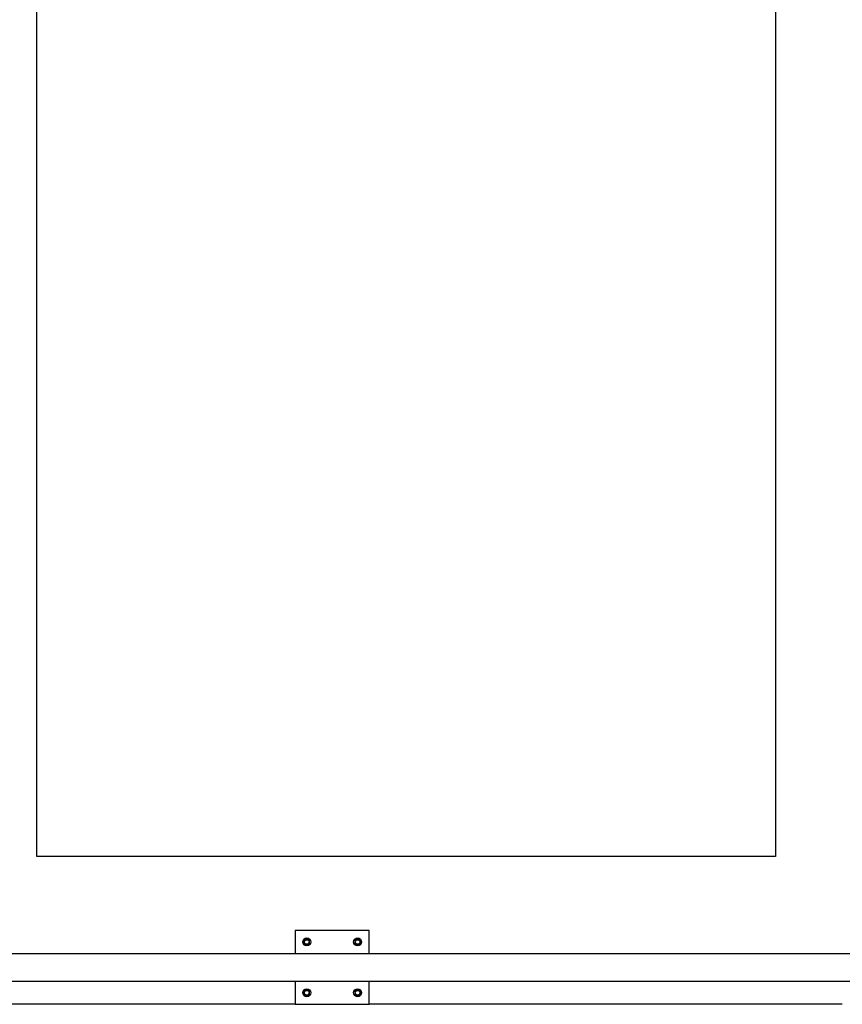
# Model space of a CAD drawing. Header units: inches. Extents: x 5 to 1128, y -85 to 748.
# Tile 644 of 656: x 688 to 732, y 556 to 609. Entities that reach past the tile are written whole.
import ezdxf

# ---------------------------------------------------------------- set-up
doc = ezdxf.new("R2010")
doc.units = ezdxf.units.IN
doc.header["$LTSCALE"] = 32
doc.header["$MEASUREMENT"] = 0
doc.layers.add('Visible (ANSI)', color=7, linetype='Continuous', lineweight=30)

msp = doc.modelspace()

# ---------------------------------------------------------------- linework, layer by layer
at = {"layer": 'Visible (ANSI)'}
for p, q in [((688.78063, 563.93978), (688.78063, 691.93978)), ((728.78063, 691.93978), (728.78063, 563.93978)), ((728.78063, 563.93978), (688.78063, 563.93978)), ((702.78063, 559.93978), (702.78063, 558.68978)), ((706.78063, 559.93978), (702.78063, 559.93978)), ((706.78063, 558.68978), (706.78063, 559.93978)), ((703.32763, 559.44988), (703.24963, 559.40485)), ((703.24963, 559.40485), (703.24963, 559.31478)), ((703.24963, 559.31478), (703.24963, 559.22471)), ((703.40563, 559.49491), (703.32763, 559.44988)), ((703.48363, 559.44988), (703.40563, 559.49491)), ((703.56163, 559.40485), (703.48363, 559.44988)), ((703.56163, 559.31478), (703.56163, 559.40485)), ((703.56163, 559.22471), (703.56163, 559.31478)), ((706.07763, 559.44988), (705.99963, 559.40485)), ((705.99963, 559.40485), (705.99963, 559.31478)), ((705.99963, 559.31478), (705.99963, 559.22471)), ((706.15563, 559.49491), (706.07763, 559.44988)), ((706.23363, 559.44988), (706.15563, 559.49491)), ((706.31163, 559.40485), (706.23363, 559.44988)), ((706.31163, 559.31478), (706.31163, 559.40485)), ((706.31163, 559.22471), (706.31163, 559.31478)), ((703.24963, 559.22471), (703.32763, 559.17968)), ((703.32763, 559.17968), (703.40563, 559.13465)), ((703.40563, 559.13465), (703.48363, 559.17968)), ((703.48363, 559.17968), (703.56163, 559.22471)), ((705.99963, 559.22471), (706.07763, 559.17968)), ((706.07763, 559.17968), (706.15563, 559.13465)), ((706.15563, 559.13465), (706.23363, 559.17968)), ((706.23363, 559.17968), (706.31163, 559.22471)), ((620.67963, 558.68978), (733.65563, 558.68978)), ((620.67963, 557.18978), (735.15563, 557.18978)), ((702.78063, 557.18978), (702.78063, 555.93978)), ((706.78063, 555.93978), (706.78063, 557.18978)), ((703.32763, 556.69988), (703.24963, 556.65485)), ((703.24963, 556.65485), (703.24963, 556.56478)), ((703.40563, 556.74491), (703.32763, 556.69988)), ((703.48363, 556.69988), (703.40563, 556.74491)), ((703.56163, 556.65485), (703.48363, 556.69988)), ((703.56163, 556.56478), (703.56163, 556.65485)), ((706.07763, 556.69988), (705.99963, 556.65485)), ((705.99963, 556.65485), (705.99963, 556.56478)), ((706.15563, 556.74491), (706.07763, 556.69988)), ((706.23363, 556.69988), (706.15563, 556.74491)), ((706.31163, 556.65485), (706.23363, 556.69988)), ((706.31163, 556.56478), (706.31163, 556.65485)), ((703.24963, 556.56478), (703.24963, 556.47471)), ((703.24963, 556.47471), (703.32763, 556.42968)), ((703.32763, 556.42968), (703.40563, 556.38465)), ((703.40563, 556.38465), (703.48363, 556.42968)), ((703.48363, 556.42968), (703.56163, 556.47471)), ((703.56163, 556.47471), (703.56163, 556.56478)), ((705.99963, 556.56478), (705.99963, 556.47471)), ((705.99963, 556.47471), (706.07763, 556.42968)), ((706.07763, 556.42968), (706.15563, 556.38465)), ((706.15563, 556.38465), (706.23363, 556.42968)), ((706.23363, 556.42968), (706.31163, 556.47471)), ((706.31163, 556.47471), (706.31163, 556.56478)), ((702.78063, 555.93978), (665.10513, 555.93978)), ((702.78063, 555.93978), (706.78063, 555.93978)), ((732.40563, 555.93978), (706.78063, 555.93978))]:
    msp.add_line(p, q, dxfattribs=at)
for centre, radius in [((703.40563, 559.31478), 0.216), ((703.40563, 559.31478), 0.1248), ((706.15563, 559.31478), 0.216), ((706.15563, 559.31478), 0.1248), ((703.40563, 556.56478), 0.216), ((703.40563, 556.56478), 0.1248), ((706.15563, 556.56478), 0.216), ((706.15563, 556.56478), 0.1248)]:
    msp.add_circle(centre, radius, dxfattribs=at)
for centre, start, end in [((703.40563, 559.31478), 120, 180), ((703.40563, 559.31478), 180, 240), ((703.40563, 559.31478), 60, 120), ((703.40563, 559.31478), 0, 60), ((703.40563, 559.31478), 300, 0), ((706.15563, 559.31478), 120, 180), ((706.15563, 559.31478), 180, 240), ((706.15563, 559.31478), 60, 120), ((706.15563, 559.31478), 0, 60), ((706.15563, 559.31478), 300, 0), ((703.40563, 559.31478), 240, 300), ((706.15563, 559.31478), 240, 300), ((703.40563, 556.56478), 120, 180), ((703.40563, 556.56478), 60, 120), ((703.40563, 556.56478), 0, 60), ((706.15563, 556.56478), 120, 180), ((706.15563, 556.56478), 60, 120), ((706.15563, 556.56478), 0, 60), ((703.40563, 556.56478), 180, 240), ((703.40563, 556.56478), 240, 300), ((703.40563, 556.56478), 300, 0), ((706.15563, 556.56478), 180, 240), ((706.15563, 556.56478), 240, 300), ((706.15563, 556.56478), 300, 0)]:
    msp.add_arc(centre, 0.156, start, end, dxfattribs=at)

doc.saveas('drawing.dxf')
